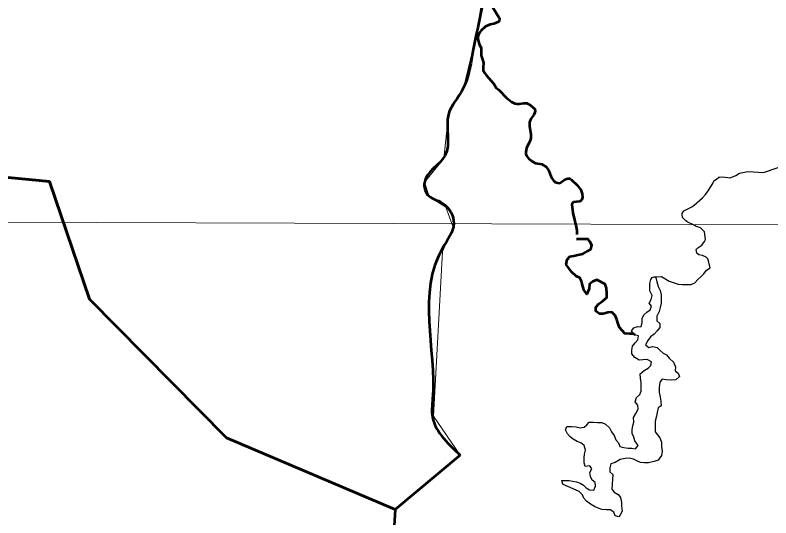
# Model space of a CAD drawing. Extents: x 553962 to 842807, y 8883888 to 9032388.
# Drawn here: x 816712 to 817746, y 9015746 to 9016433 of the extents above; entities that cross this region are included whole.
import ezdxf

# ---------------------------------------------------------------- set-up
doc = ezdxf.new("R2010")
doc.units = 0
doc.header["$LTSCALE"] = 200
doc.layers.add('1', color=7, linetype='Continuous', lineweight=13)

msp = doc.modelspace()

# ---------------------------------------------------------------- linework, layer by layer
at = {"layer": '1'}
msp.add_line((797890.2, 9016217.5), (834658.9, 9016085.1), dxfattribs=at)
msp.add_line((797890.2, 9016217.5), (834658.9, 9016085.1), dxfattribs=at)
at = {"layer": '1', "lineweight": 53}
for p, q in [((817479.8, 9016126.4), (817494.8, 9016126.9)), ((817494.8, 9016126.9), (817479.8, 9016126.4)), ((817479.8, 9016126.4), (817494.8, 9016126.9)), ((817494.8, 9016126.9), (817479.8, 9016126.4)), ((817320.7, 9015831.3), (817232, 9015756.8)), ((817320.7, 9015831.3), (817232, 9015756.8))]:
    msp.add_line(p, q, dxfattribs=at)
at = {"layer": '1'}
msp.add_lwpolyline([(817354.9, 9016480.8), (817343.2, 9016406.6), (817325.5, 9016334.6), (817304.5, 9016296.3), (817298.4, 9016236.8), (817271.9, 9016204.2), (817278.5, 9016184.9), (817301.1, 9016170.1), (817311.1, 9016142.8), (817296.6, 9016109.4), (817284, 9015884.5), (817320.7, 9015831.3), (817232, 9015756.8), (817226, 9015659.9)], dxfattribs=at)
at = {"layer": '1', "lineweight": 53}
for points in [[(817361.5, 9016448.8), (817374, 9016429), (817374.6, 9016427.7), (817374.1, 9016424.3), (817372.9, 9016423.2), (817366.5, 9016420.6), (817361.6, 9016419.5), (817355.2, 9016417), (817349.3, 9016411.3), (817346.7, 9016407.7), (817345, 9016403.2), (817344.7, 9016399.8), (817346.6, 9016393.2), (817349.2, 9016387.3), (817349.6, 9016377.5), (817351.4, 9016372), (817352.6, 9016367.2), (817352, 9016361.1), (817352.3, 9016356.9), (817354.2, 9016353.3), (817356.7, 9016349.8), (817366.7, 9016338.6), (817370.1, 9016333.2), (817373.6, 9016330.4), (817384, 9016319.4), (817390.9, 9016314.2), (817395.3, 9016311.8), (817398, 9016311.1), (817402, 9016311.4), (817407.8, 9016312.4), (817411.8, 9016312.3), (817417.5, 9016309.2), (817421.5, 9016305.6), (817422.9, 9016303.9), (817423.3, 9016301.6), (817422.8, 9016299.6), (817421.2, 9016296.3), (817417.2, 9016291), (817415.3, 9016286.1), (817415.4, 9016281), (817417.2, 9016269.8), (817417.5, 9016264.3)], [(817361.5, 9016448.8), (817374, 9016429), (817374.6, 9016427.7), (817374.1, 9016424.3), (817372.9, 9016423.2), (817366.5, 9016420.6), (817361.6, 9016419.5), (817355.2, 9016417), (817349.3, 9016411.3), (817346.7, 9016407.7), (817345, 9016403.2), (817344.7, 9016399.8), (817346.6, 9016393.2), (817349.2, 9016387.3), (817349.6, 9016377.5), (817351.4, 9016372), (817352.6, 9016367.2), (817352, 9016361.1), (817352.3, 9016356.9), (817354.2, 9016353.3), (817356.7, 9016349.8), (817366.7, 9016338.6), (817370.1, 9016333.2), (817373.6, 9016330.4), (817384, 9016319.4), (817390.9, 9016314.2), (817395.3, 9016311.8), (817398, 9016311.1), (817402, 9016311.4), (817407.8, 9016312.4), (817411.8, 9016312.3), (817417.5, 9016309.2), (817421.5, 9016305.6), (817422.9, 9016303.9), (817423.3, 9016301.6), (817422.8, 9016299.6), (817421.2, 9016296.3), (817417.2, 9016291), (817415.3, 9016286.1), (817415.4, 9016281), (817417.2, 9016269.8), (817417.5, 9016264.3)], [(817417.5, 9016264.3), (817416.6, 9016261.1), (817411.3, 9016250.6), (817410.5, 9016245.9), (817410.5, 9016242.3), (817411.2, 9016240.4), (817414.7, 9016236.1), (817416, 9016235.4), (817418.7, 9016233), (817423.9, 9016230.3), (817432.2, 9016228.7), (817438.3, 9016225.3), (817441.4, 9016220.6), (817445.7, 9016210.3), (817448.1, 9016206.5), (817450.5, 9016204.1), (817454.4, 9016203.2), (817457.1, 9016203.1)], [(817417.5, 9016264.3), (817416.6, 9016261.1), (817411.3, 9016250.6), (817410.5, 9016245.9), (817410.5, 9016242.3), (817411.2, 9016240.4), (817414.7, 9016236.1), (817416, 9016235.4), (817418.7, 9016233), (817423.9, 9016230.3), (817432.2, 9016228.7), (817438.3, 9016225.3), (817441.4, 9016220.6), (817445.7, 9016210.3), (817448.1, 9016206.5), (817450.5, 9016204.1), (817454.4, 9016203.2), (817457.1, 9016203.1)], [(816565.1, 9016224), (816758.9, 9016205.2), (816813.9, 9016044.3), (817001.1, 9015854.9), (817232, 9015756.8)], [(817232, 9015756.8), (817001.1, 9015854.9), (816813.9, 9016044.3), (816758.9, 9016205.2), (816565.1, 9016224)], [(816565.1, 9016224), (816758.9, 9016205.2), (816813.9, 9016044.3), (817001.1, 9015854.9), (817232, 9015756.8)], [(817232, 9015756.8), (817001.1, 9015854.9), (816813.9, 9016044.3), (816758.9, 9016205.2), (816565.1, 9016224)], [(817457.1, 9016203.1), (817463.9, 9016207.7), (817463.9, 9016207.7), (817468, 9016209.1), (817470.5, 9016209.1), (817473, 9016207.4), (817480.9, 9016200), (817485.7, 9016194), (817487.4, 9016188.3), (817487.8, 9016183.2), (817487, 9016180.6), (817485.5, 9016178.7), (817484, 9016177.8), (817475.5, 9016176.9), (817474.4, 9016175.8), (817473.6, 9016173.7), (817474.6, 9016162.5), (817479.2, 9016143.2), (817480.1, 9016138.1), (817480.4, 9016132.6)], [(817457.1, 9016203.1), (817463.9, 9016207.7), (817463.9, 9016207.7), (817468, 9016209.1), (817470.5, 9016209.1), (817473, 9016207.4), (817480.9, 9016200), (817485.7, 9016194), (817487.4, 9016188.3), (817487.8, 9016183.2), (817487, 9016180.6), (817485.5, 9016178.7), (817484, 9016177.8), (817475.5, 9016176.9), (817474.4, 9016175.8), (817473.6, 9016173.7), (817474.6, 9016162.5), (817479.2, 9016143.2), (817480.1, 9016138.1), (817480.4, 9016132.6)], [(817560.2, 9015995.3), (817557.5, 9015997), (817552.4, 9015997.1), (817545.8, 9015997.6), (817542.2, 9016001.7), (817538.7, 9016005.8), (817536.7, 9016010.9), (817534.7, 9016016.5), (817532.7, 9016022.2), (817528.2, 9016026.8), (817522.6, 9016026.3), (817516.4, 9016024.3), (817511.4, 9016024.3), (817506.3, 9016027.9), (817506.3, 9016033.5), (817510.4, 9016038.1), (817515.5, 9016041.6), (817521.2, 9016046.7), (817521.2, 9016052.8), (817520.8, 9016059.4), (817518.8, 9016065), (817507.6, 9016070.7), (817502, 9016068.7), (817497.4, 9016064.7), (817497.3, 9016058.5), (817493.7, 9016051.4), (817489.7, 9016057.1), (817488.2, 9016063.7), (817486.7, 9016068.8), (817484.2, 9016073.4), (817479.2, 9016076), (817473.6, 9016081.1), (817468.6, 9016087.2), (817465.5, 9016091.8), (817467.1, 9016098.5), (817470.7, 9016102.5), (817476.3, 9016103.5), (817481.4, 9016105), (817488.5, 9016106.5), (817494.7, 9016110), (817499.2, 9016112.5), (817500.8, 9016118.1), (817497.8, 9016123.2), (817494.8, 9016126.9)], [(817560.2, 9015995.3), (817557.5, 9015997), (817552.4, 9015997.1), (817545.8, 9015997.6), (817542.2, 9016001.7), (817538.7, 9016005.8), (817536.7, 9016010.9), (817534.7, 9016016.5), (817532.7, 9016022.2), (817528.2, 9016026.8), (817522.6, 9016026.3), (817516.4, 9016024.3), (817511.4, 9016024.3), (817506.3, 9016027.9), (817506.3, 9016033.5), (817510.4, 9016038.1), (817515.5, 9016041.6), (817521.2, 9016046.7), (817521.2, 9016052.8), (817520.8, 9016059.4), (817518.8, 9016065), (817507.6, 9016070.7), (817502, 9016068.7), (817497.4, 9016064.7), (817497.3, 9016058.5), (817493.7, 9016051.4), (817489.7, 9016057.1), (817488.2, 9016063.7), (817486.7, 9016068.8), (817484.2, 9016073.4), (817479.2, 9016076), (817473.6, 9016081.1), (817468.6, 9016087.2), (817465.5, 9016091.8), (817467.1, 9016098.5), (817470.7, 9016102.5), (817476.3, 9016103.5), (817481.4, 9016105), (817488.5, 9016106.5), (817494.7, 9016110), (817499.2, 9016112.5), (817500.8, 9016118.1), (817497.8, 9016123.2), (817494.8, 9016126.9)], [(817232, 9015756.8), (817226, 9015659.9), (817151.9, 9015603.4), (817151.1, 9015594.8), (816252.8, 9015592.2)], [(817232, 9015756.8), (817226, 9015659.9), (817151.9, 9015603.4), (817151.1, 9015594.8), (816252.8, 9015592.2)]]:
    msp.add_lwpolyline(points, dxfattribs=at)
at = {"layer": '1', "lineweight": 25}
for points in [[(817361.5, 9016448.8), (817374, 9016429), (817374.6, 9016427.7), (817374.1, 9016424.3), (817372.9, 9016423.2), (817366.5, 9016420.6), (817361.6, 9016419.5), (817355.2, 9016417), (817349.3, 9016411.3), (817346.7, 9016407.7), (817345, 9016403.2), (817344.7, 9016399.8), (817346.6, 9016393.2), (817349.2, 9016387.3), (817349.6, 9016377.5), (817351.4, 9016372), (817352.6, 9016367.2), (817352, 9016361.1), (817352.3, 9016356.9), (817354.2, 9016353.3), (817356.7, 9016349.8), (817366.7, 9016338.6), (817370.1, 9016333.2), (817373.6, 9016330.4), (817384, 9016319.4), (817390.9, 9016314.2), (817395.3, 9016311.8), (817398, 9016311.1), (817402, 9016311.4), (817407.8, 9016312.4), (817411.8, 9016312.3), (817417.5, 9016309.2), (817421.5, 9016305.6), (817422.9, 9016303.9), (817423.3, 9016301.6), (817422.8, 9016299.6), (817421.2, 9016296.3), (817417.2, 9016291), (817415.3, 9016286.1), (817415.4, 9016281), (817417.2, 9016269.8), (817417.5, 9016264.3)], [(817361.5, 9016448.8), (817374, 9016429), (817374.6, 9016427.7), (817374.1, 9016424.3), (817372.9, 9016423.2), (817366.5, 9016420.6), (817361.6, 9016419.5), (817355.2, 9016417), (817349.3, 9016411.3), (817346.7, 9016407.7), (817345, 9016403.2), (817344.7, 9016399.8), (817346.6, 9016393.2), (817349.2, 9016387.3), (817349.6, 9016377.5), (817351.4, 9016372), (817352.6, 9016367.2), (817352, 9016361.1), (817352.3, 9016356.9), (817354.2, 9016353.3), (817356.7, 9016349.8), (817366.7, 9016338.6), (817370.1, 9016333.2), (817373.6, 9016330.4), (817384, 9016319.4), (817390.9, 9016314.2), (817395.3, 9016311.8), (817398, 9016311.1), (817402, 9016311.4), (817407.8, 9016312.4), (817411.8, 9016312.3), (817417.5, 9016309.2), (817421.5, 9016305.6), (817422.9, 9016303.9), (817423.3, 9016301.6), (817422.8, 9016299.6), (817421.2, 9016296.3), (817417.2, 9016291), (817415.3, 9016286.1), (817415.4, 9016281), (817417.2, 9016269.8), (817417.5, 9016264.3)], [(817417.5, 9016264.3), (817416.6, 9016261.1), (817411.3, 9016250.6), (817410.5, 9016245.9), (817410.5, 9016242.3), (817411.2, 9016240.4), (817414.7, 9016236.1), (817416, 9016235.4), (817418.7, 9016233), (817423.9, 9016230.3), (817432.2, 9016228.7), (817438.3, 9016225.3), (817441.4, 9016220.6), (817445.7, 9016210.3), (817448.1, 9016206.5), (817450.5, 9016204.1), (817454.4, 9016203.2), (817457.1, 9016203.1)], [(817417.5, 9016264.3), (817416.6, 9016261.1), (817411.3, 9016250.6), (817410.5, 9016245.9), (817410.5, 9016242.3), (817411.2, 9016240.4), (817414.7, 9016236.1), (817416, 9016235.4), (817418.7, 9016233), (817423.9, 9016230.3), (817432.2, 9016228.7), (817438.3, 9016225.3), (817441.4, 9016220.6), (817445.7, 9016210.3), (817448.1, 9016206.5), (817450.5, 9016204.1), (817454.4, 9016203.2), (817457.1, 9016203.1)], [(817624.1, 9016160.3), (817624.3, 9016161.5), (817626.6, 9016165.2), (817637.5, 9016170.7), (817640.8, 9016172.8), (817652.2, 9016182.9), (817656.4, 9016187.5), (817659.8, 9016192.2), (817666.1, 9016202.4), (817667.6, 9016206.1), (817671.3, 9016208.4), (817674.3, 9016210.9), (817675.6, 9016211.3), (817680, 9016211.6), (817690.1, 9016210.4), (817697.6, 9016213.4), (817702.7, 9016216.7), (817714.2, 9016218.8), (817735.4, 9016217.7), (817755.4, 9016224.4)], [(817624.1, 9016160.3), (817624.3, 9016161.5), (817626.6, 9016165.2), (817637.5, 9016170.7), (817640.8, 9016172.8), (817652.2, 9016182.9), (817656.4, 9016187.5), (817659.8, 9016192.2), (817666.1, 9016202.4), (817667.6, 9016206.1), (817671.3, 9016208.4), (817674.3, 9016210.9), (817675.6, 9016211.3), (817680, 9016211.6), (817690.1, 9016210.4), (817697.6, 9016213.4), (817702.7, 9016216.7), (817714.2, 9016218.8), (817735.4, 9016217.7), (817755.4, 9016224.4)], [(817457.1, 9016203.1), (817463.9, 9016207.7), (817463.9, 9016207.7), (817468, 9016209.1), (817470.5, 9016209.1), (817473, 9016207.4), (817480.9, 9016200), (817485.7, 9016194), (817487.4, 9016188.3), (817487.8, 9016183.2), (817487, 9016180.6), (817485.5, 9016178.7), (817484, 9016177.8), (817475.5, 9016176.9), (817474.4, 9016175.8), (817473.6, 9016173.7), (817474.6, 9016162.5), (817479.2, 9016143.2), (817480.1, 9016138.1), (817480.4, 9016132.6)], [(817457.1, 9016203.1), (817463.9, 9016207.7), (817463.9, 9016207.7), (817468, 9016209.1), (817470.5, 9016209.1), (817473, 9016207.4), (817480.9, 9016200), (817485.7, 9016194), (817487.4, 9016188.3), (817487.8, 9016183.2), (817487, 9016180.6), (817485.5, 9016178.7), (817484, 9016177.8), (817475.5, 9016176.9), (817474.4, 9016175.8), (817473.6, 9016173.7), (817474.6, 9016162.5), (817479.2, 9016143.2), (817480.1, 9016138.1), (817480.4, 9016132.6)], [(817656.2, 9016125.9), (817655, 9016136.4), (817649.3, 9016141.7), (817642.3, 9016144), (817640.7, 9016145.5), (817631.2, 9016150), (817629.3, 9016151.5), (817624.8, 9016156.2), (817624.1, 9016160.3)], [(817656.2, 9016125.9), (817655, 9016136.4), (817649.3, 9016141.7), (817642.3, 9016144), (817640.7, 9016145.5), (817631.2, 9016150), (817629.3, 9016151.5), (817624.8, 9016156.2), (817624.1, 9016160.3)], [(817662.4, 9016087.2), (817660.3, 9016096.6), (817659.6, 9016099.4), (817657.1, 9016101.7), (817652, 9016104.1), (817646.9, 9016105), (817644.2, 9016107.1), (817643.5, 9016112.2), (817645.8, 9016114.7), (817648.4, 9016116.2), (817651, 9016118.2), (817654.7, 9016123.2), (817656.2, 9016125.7), (817656.2, 9016125.9)], [(817662.4, 9016087.2), (817660.3, 9016096.6), (817659.6, 9016099.4), (817657.1, 9016101.7), (817652, 9016104.1), (817646.9, 9016105), (817644.2, 9016107.1), (817643.5, 9016112.2), (817645.8, 9016114.7), (817648.4, 9016116.2), (817651, 9016118.2), (817654.7, 9016123.2), (817656.2, 9016125.7), (817656.2, 9016125.9)], [(817586.1, 9016074.9), (817595.8, 9016075.2), (817606.4, 9016068.8), (817612, 9016067.2), (817618.6, 9016065.1), (817624.2, 9016064.6), (817629.8, 9016064.6), (817636.4, 9016064.5), (817641.5, 9016066.5), (817645.6, 9016071.1), (817649.7, 9016075.1), (817653.8, 9016079.2), (817657.4, 9016084.2), (817662.4, 9016087.2)], [(817586.1, 9016074.9), (817595.8, 9016075.2), (817606.4, 9016068.8), (817612, 9016067.2), (817618.6, 9016065.1), (817624.2, 9016064.6), (817629.8, 9016064.6), (817636.4, 9016064.5), (817641.5, 9016066.5), (817645.6, 9016071.1), (817649.7, 9016075.1), (817653.8, 9016079.2), (817657.4, 9016084.2), (817662.4, 9016087.2)], [(817588.1, 9016074), (817589.6, 9016067.9), (817591.6, 9016061.7), (817594.1, 9016056.1), (817595.6, 9016050.5), (817595.6, 9016045.4), (817595.5, 9016038.8), (817594, 9016033.2), (817592.9, 9016027.6), (817589.8, 9016021), (817589.8, 9016014.9), (817593.8, 9016011.3), (817593.8, 9016005.7), (817590.2, 9016001.1), (817586.1, 9015996.6), (817581, 9015993), (817577.4, 9015988), (817574.3, 9015981.9), (817578.8, 9015978.3), (817583.9, 9015979.8), (817590, 9015978.2), (817594.1, 9015974.1), (817598.1, 9015970.5), (817602.7, 9015968.5), (817606.7, 9015963.8), (817612.2, 9015958.2), (817615.3, 9015952.1), (817614.7, 9015946.5), (817618.8, 9015943.4), (817620.8, 9015938.8), (817615.7, 9015934.2), (817609.5, 9015933.8), (817602.4, 9015934.3), (817596.8, 9015934.9), (817593.8, 9015930.8), (817592.7, 9015923.7), (817592.6, 9015917.1), (817594.1, 9015910.4), (817595.1, 9015904.8), (817595.6, 9015898.7), (817591.5, 9015895.7), (817589.9, 9015889.6), (817589.4, 9015884.5), (817587.3, 9015877.9), (817587.2, 9015870.2), (817587.2, 9015863.1), (817590.7, 9015859), (817593.7, 9015854.9), (817596.2, 9015848.8), (817596.2, 9015843.2), (817596.7, 9015836.6), (817596.1, 9015831), (817591.5, 9015824.4), (817585.9, 9015822.4), (817578.2, 9015820.9), (817572.2, 9015820.9), (817567.1, 9015821), (817562.5, 9015823.5), (817557.9, 9015825.6), (817551.8, 9015827.2), (817546.2, 9015826.7), (817539.6, 9015825.2), (817532.5, 9015821.2), (817526.9, 9015819.2), (817525.3, 9015814.1), (817525.3, 9015808.5), (817529.3, 9015804.9), (817528.2, 9015785), (817531.2, 9015780.9), (817536.8, 9015777.7), (817540.1, 9015773.2), (817541.2, 9015766.6), (817541.2, 9015762.2), (817542.3, 9015754.5), (817539, 9015749), (817537.6, 9015746.8), (817532.5, 9015748.3), (817531, 9015753.4), (817525.9, 9015756.5), (817520.8, 9015756.6), (817514.2, 9015757.1), (817509.2, 9015758.7), (817504.6, 9015761.2), (817499, 9015764.3), (817493.5, 9015768.5), (817489.9, 9015772.6), (817487.9, 9015777.2), (817483.4, 9015781.8), (817476.3, 9015784.9), (817471.2, 9015786.9), (817465.6, 9015789.5), (817461.1, 9015791.6), (817459.6, 9015796.7), (817464.7, 9015796.7), (817469.8, 9015796.6), (817474.8, 9015795.6), (817479.9, 9015795), (817485, 9015793), (817489.5, 9015790.4), (817493.1, 9015786.8), (817497.6, 9015783.7)], [(817588.1, 9016074), (817589.6, 9016067.9), (817591.6, 9016061.7), (817594.1, 9016056.1), (817595.6, 9016050.5), (817595.6, 9016045.4), (817595.5, 9016038.8), (817594, 9016033.2), (817592.9, 9016027.6), (817589.8, 9016021), (817589.8, 9016014.9), (817593.8, 9016011.3), (817593.8, 9016005.7), (817590.2, 9016001.1), (817586.1, 9015996.6), (817581, 9015993), (817577.4, 9015988), (817574.3, 9015981.9), (817578.8, 9015978.3), (817583.9, 9015979.8), (817590, 9015978.2), (817594.1, 9015974.1), (817598.1, 9015970.5), (817602.7, 9015968.5), (817606.7, 9015963.8), (817612.2, 9015958.2), (817615.3, 9015952.1), (817614.7, 9015946.5), (817618.8, 9015943.4), (817620.8, 9015938.8), (817615.7, 9015934.2), (817609.5, 9015933.8), (817602.4, 9015934.3), (817596.8, 9015934.9), (817593.8, 9015930.8), (817592.7, 9015923.7), (817592.6, 9015917.1), (817594.1, 9015910.4), (817595.1, 9015904.8), (817595.6, 9015898.7), (817591.5, 9015895.7), (817589.9, 9015889.6), (817589.4, 9015884.5), (817587.3, 9015877.9), (817587.2, 9015870.2), (817587.2, 9015863.1), (817590.7, 9015859), (817593.7, 9015854.9), (817596.2, 9015848.8), (817596.2, 9015843.2), (817596.7, 9015836.6), (817596.1, 9015831), (817591.5, 9015824.4), (817585.9, 9015822.4), (817578.2, 9015820.9), (817572.2, 9015820.9), (817567.1, 9015821), (817562.5, 9015823.5), (817557.9, 9015825.6), (817551.8, 9015827.2), (817546.2, 9015826.7), (817539.6, 9015825.2), (817532.5, 9015821.2), (817526.9, 9015819.2), (817525.3, 9015814.1), (817525.3, 9015808.5), (817529.3, 9015804.9), (817528.2, 9015785), (817531.2, 9015780.9), (817536.8, 9015777.7), (817540.1, 9015773.2), (817541.2, 9015766.6), (817541.2, 9015762.2), (817542.3, 9015754.5), (817539, 9015749), (817537.6, 9015746.8), (817532.5, 9015748.3), (817531, 9015753.4), (817525.9, 9015756.5), (817520.8, 9015756.6), (817514.2, 9015757.1), (817509.2, 9015758.7), (817504.6, 9015761.2), (817499, 9015764.3), (817493.5, 9015768.5), (817489.9, 9015772.6), (817487.9, 9015777.2), (817483.4, 9015781.8), (817476.3, 9015784.9), (817471.2, 9015786.9), (817465.6, 9015789.5), (817461.1, 9015791.6), (817459.6, 9015796.7), (817464.7, 9015796.7), (817469.8, 9015796.6), (817474.8, 9015795.6), (817479.9, 9015795), (817485, 9015793), (817489.5, 9015790.4), (817493.1, 9015786.8), (817497.6, 9015783.7)], [(817497.6, 9015783.7), (817503.7, 9015783.2), (817505.8, 9015788.8), (817505.3, 9015793.8), (817501.3, 9015796.9), (817498.8, 9015802), (817497.8, 9015807.7), (817500.9, 9015812.7), (817497.9, 9015816.8), (817491.8, 9015815.8), (817490.3, 9015820.9), (817490.3, 9015827.6), (817490.8, 9015832.7), (817491.9, 9015838.2), (817490.4, 9015844.4), (817485.9, 9015848), (817480.8, 9015850), (817475.2, 9015853.1), (817471.2, 9015856.2), (817467.6, 9015860.3), (817464.6, 9015865.9), (817466.7, 9015870.5), (817472.8, 9015870.5), (817479.4, 9015869.9), (817485, 9015868.8), (817490.1, 9015869.3), (817493.7, 9015872.9), (817497.2, 9015876.4), (817502.8, 9015876.4), (817508.4, 9015875.8), (817514.5, 9015875.8), (817519.6, 9015873.7), (817524.7, 9015868.6), (817527.7, 9015863), (817531.2, 9015857.9), (817533.7, 9015852.2), (817537.2, 9015848.1), (817539.2, 9015843), (817544.3, 9015841.5), (817550.4, 9015840.9), (817555.5, 9015840.9), (817560.6, 9015839.8), (817564.2, 9015844.4), (817559.6, 9015850.6), (817558.1, 9015855.7), (817556.1, 9015860.8), (817555.7, 9015866.4), (817556.7, 9015871.5), (817558.3, 9015876.5), (817557.8, 9015882.7), (817560.9, 9015888.2), (817564, 9015894.3), (817563.5, 9015899.4), (817560, 9015904), (817561.6, 9015910.1), (817566.2, 9015914.2), (817568.2, 9015918.8), (817568.3, 9015925.4), (817568.3, 9015930.5), (817567.3, 9015936.6), (817566.9, 9015942.2), (817572.5, 9015946.7), (817577.6, 9015950.3), (817581.2, 9015953.8), (817582.2, 9015958.9), (817576.2, 9015962), (817570.6, 9015961.5), (817565.5, 9015961.1), (817559.4, 9015964.7), (817555.4, 9015969.8), (817555.4, 9015974.9), (817556.5, 9015980), (817560.1, 9015984.5), (817563.6, 9015988.6), (817564.7, 9015994.2), (817558.6, 9015995.7), (817555.1, 9016001.3), (817558.2, 9016005.4), (817563.2, 9016006.9), (817568.3, 9016006.4), (817569.4, 9016012.5), (817569.4, 9016018.1), (817572, 9016023.2), (817576.1, 9016026.7), (817580.7, 9016029.7), (817582.3, 9016034.8), (817579.2, 9016038.9), (817581.8, 9016044), (817583.4, 9016049.6), (817579.9, 9016055.7), (817579.9, 9016060.8), (817579.9, 9016065.9), (817581.3, 9016071.1), (817583.3, 9016074.1), (817586.1, 9016074.9), (817588.1, 9016074)], [(817497.6, 9015783.7), (817503.7, 9015783.2), (817505.8, 9015788.8), (817505.3, 9015793.8), (817501.3, 9015796.9), (817498.8, 9015802), (817497.8, 9015807.7), (817500.9, 9015812.7), (817497.9, 9015816.8), (817491.8, 9015815.8), (817490.3, 9015820.9), (817490.3, 9015827.6), (817490.8, 9015832.7), (817491.9, 9015838.2), (817490.4, 9015844.4), (817485.9, 9015848), (817480.8, 9015850), (817475.2, 9015853.1), (817471.2, 9015856.2), (817467.6, 9015860.3), (817464.6, 9015865.9), (817466.7, 9015870.5), (817472.8, 9015870.5), (817479.4, 9015869.9), (817485, 9015868.8), (817490.1, 9015869.3), (817493.7, 9015872.9), (817497.2, 9015876.4), (817502.8, 9015876.4), (817508.4, 9015875.8), (817514.5, 9015875.8), (817519.6, 9015873.7), (817524.7, 9015868.6), (817527.7, 9015863), (817531.2, 9015857.9), (817533.7, 9015852.2), (817537.2, 9015848.1), (817539.2, 9015843), (817544.3, 9015841.5), (817550.4, 9015840.9), (817555.5, 9015840.9), (817560.6, 9015839.8), (817564.2, 9015844.4), (817559.6, 9015850.6), (817558.1, 9015855.7), (817556.1, 9015860.8), (817555.7, 9015866.4), (817556.7, 9015871.5), (817558.3, 9015876.5), (817557.8, 9015882.7), (817560.9, 9015888.2), (817564, 9015894.3), (817563.5, 9015899.4), (817560, 9015904), (817561.6, 9015910.1), (817566.2, 9015914.2), (817568.2, 9015918.8), (817568.3, 9015925.4), (817568.3, 9015930.5), (817567.3, 9015936.6), (817566.9, 9015942.2), (817572.5, 9015946.7), (817577.6, 9015950.3), (817581.2, 9015953.8), (817582.2, 9015958.9), (817576.2, 9015962), (817570.6, 9015961.5), (817565.5, 9015961.1), (817559.4, 9015964.7), (817555.4, 9015969.8), (817555.4, 9015974.9), (817556.5, 9015980), (817560.1, 9015984.5), (817563.6, 9015988.6), (817564.7, 9015994.2), (817558.6, 9015995.7), (817555.1, 9016001.3), (817558.2, 9016005.4), (817563.2, 9016006.9), (817568.3, 9016006.4), (817569.4, 9016012.5), (817569.4, 9016018.1), (817572, 9016023.2), (817576.1, 9016026.7), (817580.7, 9016029.7), (817582.3, 9016034.8), (817579.2, 9016038.9), (817581.8, 9016044), (817583.4, 9016049.6), (817579.9, 9016055.7), (817579.9, 9016060.8), (817579.9, 9016065.9), (817581.3, 9016071.1), (817583.3, 9016074.1), (817586.1, 9016074.9), (817588.1, 9016074)]]:
    msp.add_lwpolyline(points, dxfattribs=at)
at = {"layer": '1', "lineweight": 53}
msp.add_spline([(817173.8, 9016632.6), (817227.1, 9016607.3), (817328.5, 9016591.5), (817356.3, 9016492.4), (817337.2, 9016378.4), (817324.5, 9016331.6), (817304.7, 9016296.9), (817299.8, 9016240.4), (817271.7, 9016203.5), (817275.6, 9016187.5), (817296.5, 9016175.7), (817311.9, 9016147.6), (817297, 9016114.8), (817283, 9015907.2), (817282.3, 9015886.9), (817320.7, 9015831.3)], degree=3, dxfattribs=at)
msp.add_spline([(817173.8, 9016632.6), (817227.1, 9016607.3), (817328.5, 9016591.5), (817356.3, 9016492.4), (817337.2, 9016378.4), (817324.5, 9016331.6), (817304.7, 9016296.9), (817299.8, 9016240.4), (817271.7, 9016203.5), (817275.6, 9016187.5), (817296.5, 9016175.7), (817311.9, 9016147.6), (817297, 9016114.8), (817283, 9015907.2), (817282.3, 9015886.9), (817320.7, 9015831.3)], degree=3, dxfattribs=at)

doc.saveas('drawing.dxf')
